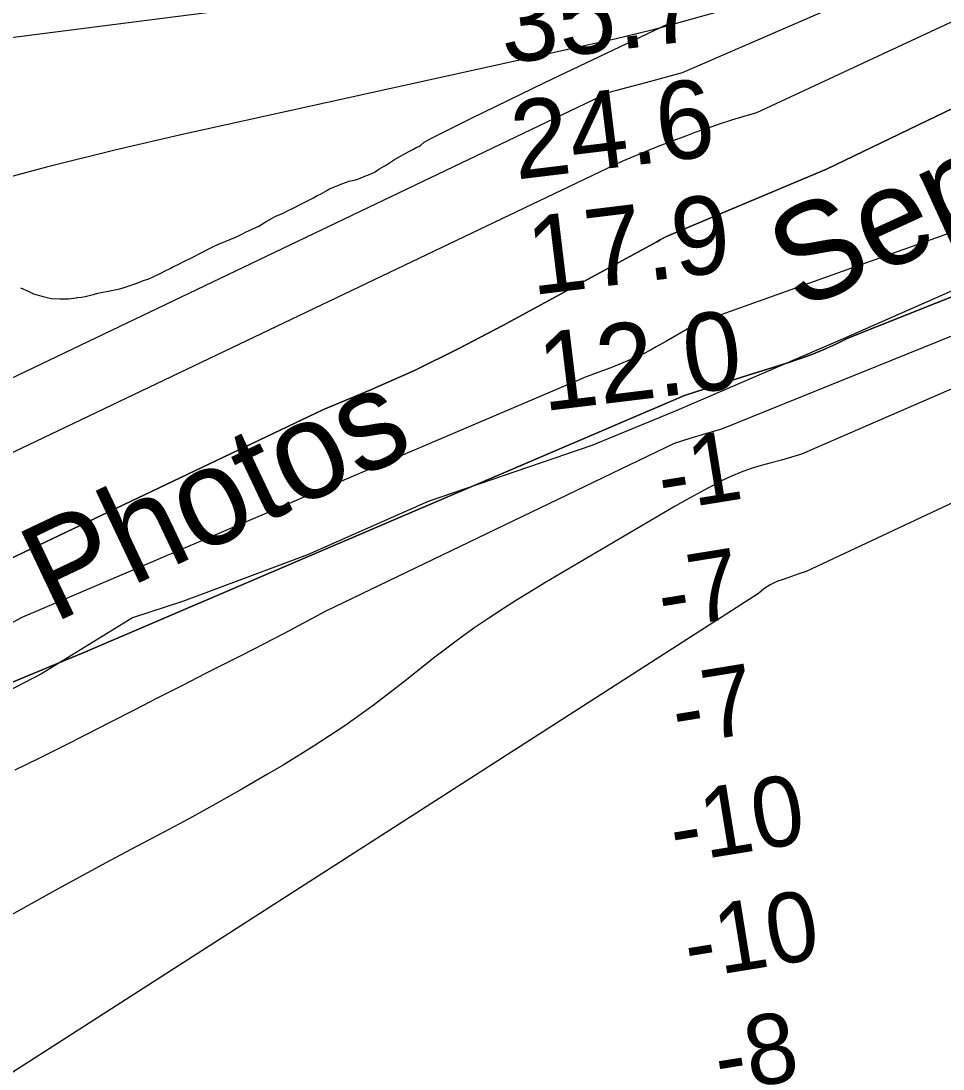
# Model space of a CAD drawing. Extents: x 3219052 to 3256913, y 800770 to 826146.
# Drawn here: x 3225585 to 3226376, y 815967 to 816866 of the extents above; entities that cross this region are included whole.
import ezdxf

# ---------------------------------------------------------------- set-up
doc = ezdxf.new("R2010")
doc.units = 0
for name, color, linetype in [('V-RIVR-EDGE', 7, 'Continuous'), ('V-RIVR-IDEN', 7, 'Continuous'), ('V-RIVR-RANG', 7, 'Continuous'), ('V-SITE-VEGE', 7, 'Continuous'), ('V-TOPO-DPTH', 7, 'Continuous'), ('V-TOPO-MAJR', 7, 'Continuous'), ('V-TOPO-MINR', 7, 'Continuous'), ('V-TOPO-WATR', 7, 'Continuous')]:
    doc.layers.add(name, color=color, linetype=linetype)

msp = doc.modelspace()

# ---------------------------------------------------------------- linework, layer by layer
at = {"layer": 'V-RIVR-EDGE'}
msp.add_lwpolyline([(3226556.52, 816710.45), (3226290.21, 816593.31), (3226147.48, 816531.94), (3226074.38, 816501.69), (3225933.86, 816453.79), (3225830.3, 816407.97), (3225724.14, 816368.24), (3225680.2, 816354.01), (3225602.27, 816305.95), (3225533.5, 816270.48)], dxfattribs=at)
at = {"layer": 'V-SITE-VEGE'}
for p, q in [((3226034.72, 816813.29), (3226145.41, 816865.92)), ((3225970.72, 816782.13), (3226034.72, 816813.29)), ((3225938.66, 816766.35), (3225970.72, 816782.13)), ((3225925.83, 816758.33), (3225927.66, 816759.53)), ((3225927.66, 816759.53), (3225930.66, 816761.91)), ((3225930.66, 816761.91), (3225933.66, 816763.78)), ((3225933.66, 816763.78), (3225938.66, 816766.35)), ((3225904.97, 816747.04), (3225917.98, 816754.22)), ((3225917.98, 816754.22), (3225920.82, 816755.59)), ((3225920.82, 816755.59), (3225924.32, 816757.64)), ((3225924.32, 816757.64), (3225925.83, 816758.33)), ((3225891.63, 816738.67), (3225898.14, 816742.6)), ((3225898.14, 816742.6), (3225904.97, 816747.04)), ((3225873.6, 816730.26), (3225881.12, 816733.36)), ((3225881.12, 816733.36), (3225885.13, 816734.74)), ((3225885.13, 816734.74), (3225888.46, 816736.63)), ((3225888.46, 816736.63), (3225891.63, 816738.67)), ((3225852.69, 816723.33), (3225855.87, 816724.54)), ((3225855.87, 816724.54), (3225859.88, 816726.25)), ((3225859.88, 816726.25), (3225866.23, 816728.5)), ((3225866.23, 816728.5), (3225870.42, 816729.39)), ((3225870.42, 816729.39), (3225873.6, 816730.26)), ((3225835.67, 816714.25), (3225838.84, 816716.13)), ((3225838.84, 816716.13), (3225841.68, 816717.5)), ((3225841.68, 816717.5), (3225847.51, 816720.92)), ((3225847.51, 816720.92), (3225848.85, 816721.61)), ((3225848.85, 816721.61), (3225852.19, 816722.98)), ((3225852.19, 816722.98), (3225852.69, 816723.33)), ((3225818.65, 816705.52), (3225825.82, 816709.28)), ((3225825.82, 816709.28), (3225835.67, 816714.25)), ((3225798.27, 816695.9), (3225803.11, 816698.47)), ((3225803.11, 816698.47), (3225810.13, 816701.4)), ((3225810.13, 816701.4), (3225812.8, 816702.77)), ((3225812.8, 816702.77), (3225818.65, 816705.52)), ((3225777.75, 816684.95), (3225785.6, 816688.38)), ((3225785.6, 816688.38), (3225788.6, 816689.93)), ((3225788.6, 816689.93), (3225791.77, 816691.8)), ((3225791.77, 816691.8), (3225794.94, 816693.85)), ((3225794.94, 816693.85), (3225797.61, 816695.39)), ((3225797.61, 816695.39), (3225798.27, 816695.9)), ((3225759.71, 816676.7), (3225769.4, 816680.66)), ((3225769.4, 816680.66), (3225774.75, 816683.23)), ((3225774.75, 816683.23), (3225777.75, 816684.95)), ((3225740.34, 816667.6), (3225744.51, 816669.99)), ((3225744.51, 816669.99), (3225747.52, 816671.2)), ((3225747.52, 816671.2), (3225750.35, 816672.74)), ((3225750.35, 816672.74), (3225756.54, 816675.49)), ((3225756.54, 816675.49), (3225759.71, 816676.7)), ((3225724.32, 816659.54), (3225727.15, 816661.08)), ((3225727.15, 816661.08), (3225730.33, 816662.46)), ((3225730.33, 816662.46), (3225733.16, 816663.83)), ((3225733.16, 816663.83), (3225737.34, 816666.23)), ((3225737.34, 816666.23), (3225740.34, 816667.6)), ((3225707.79, 816651.31), (3225712.64, 816653.55)), ((3225712.64, 816653.55), (3225715.46, 816655.42)), ((3225715.46, 816655.42), (3225719.31, 816657.14)), ((3225719.31, 816657.14), (3225724.32, 816659.54)), ((3225685.57, 816641.68), (3225688.92, 816643.06)), ((3225688.92, 816643.06), (3225694.27, 816644.63)), ((3225694.27, 816644.63), (3225698.11, 816646.34)), ((3225698.11, 816646.34), (3225705.12, 816649.77)), ((3225705.12, 816649.77), (3225707.79, 816651.31)), ((3225584.09, 816636.92), (3225590.67, 816634.3)), ((3225590.67, 816634.3), (3225595.39, 816632)), ((3225650.43, 816632.58), (3225662.15, 816634.72)), ((3225662.15, 816634.72), (3225669.35, 816636.31)), ((3225669.35, 816636.31), (3225673.87, 816637.7)), ((3225673.87, 816637.7), (3225685.57, 816641.68)), ((3225595.39, 816632), (3225598.42, 816631.03)), ((3225598.42, 816631.03), (3225602.46, 816629.89)), ((3225602.46, 816629.89), (3225610.54, 816627.96)), ((3225610.54, 816627.96), (3225617.75, 816627.54)), ((3225617.75, 816627.54), (3225625.31, 816627.62)), ((3225625.31, 816627.62), (3225632.18, 816628.53)), ((3225632.18, 816628.53), (3225632.68, 816628.7)), ((3225632.68, 816628.7), (3225636.37, 816629.08)), ((3225636.37, 816629.08), (3225639.55, 816629.62)), ((3225639.55, 816629.62), (3225647.58, 816631.55)), ((3225647.58, 816631.55), (3225650.43, 816632.58))]:
    msp.add_line(p, q, dxfattribs=at)
at = {"layer": 'V-TOPO-DPTH'}
for points in [[(3225414.89, 816328.2), (3225844.03, 816532.73), (3225883.31, 816549.02), (3225922.15, 816566.27), (3225960.31, 816584.96), (3225998.03, 816604.61), (3226130.21, 816676.63), (3226133.02, 816678.25), (3226136.16, 816679.95), (3226139.07, 816681.31), (3226275.82, 816738.95), (3227380.37, 817270.78)], [(3225435.05, 816239.92), (3225639.8, 816324.85), (3226153.99, 816544.75), (3226181.3, 816553.52), (3226208.65, 816562.15), (3226241.82, 816572.46), (3226252.54, 816576.04), (3226263.15, 816579.92), (3226273.58, 816584.24), (3226283.9, 816588.85), (3226294.03, 816593.88), (3226942.91, 816851.8)], [(3226942.91, 816851.8), (3226294.03, 816593.88), (3226283.9, 816588.85), (3226273.58, 816584.24), (3226263.15, 816579.92), (3226252.54, 816576.04), (3226241.82, 816572.46), (3226208.65, 816562.15), (3226181.3, 816553.52), (3226153.99, 816544.75), (3225639.8, 816324.85), (3225435.05, 816239.92)], [(3226893.77, 816771.94), (3226254.4, 816494.24), (3226245.74, 816491.78), (3226237.07, 816489.35), (3226228.39, 816486.95), (3226219.7, 816484.58), (3226211.11, 816481.97), (3226202.66, 816479), (3226194.4, 816475.52), (3226186.28, 816471.69), (3226183.32, 816470.17), (3226173.86, 816465.24), (3226164.46, 816460.19), (3226155.16, 816454.98), (3226145.92, 816449.65), (3226034.23, 816383.98), (3226022, 816376.65), (3226009.86, 816369.19), (3225997.84, 816361.52), (3225985.91, 816353.72), (3225974.15, 816345.67), (3225962.52, 816337.43), (3225951.11, 816328.9), (3225939.84, 816320.17), (3225912.92, 816298.77), (3225887.93, 816279.74), (3225862.44, 816261.44), (3225836.2, 816244.22), (3225809.47, 816227.72), (3225796.24, 816219.93), (3225774.01, 816207.05), (3225751.65, 816194.38), (3225729.13, 816182.03), (3225706.48, 816169.89), (3225683.78, 816157.86), (3225661.11, 816145.75), (3225638.5, 816133.54), (3225615.93, 816121.26), (3224931.3, 815740.25)], [(3226893.77, 816771.94), (3226254.4, 816494.24), (3226245.74, 816491.78), (3226237.07, 816489.35), (3226228.39, 816486.95), (3226219.7, 816484.58), (3226211.11, 816481.97), (3226202.66, 816479), (3226194.4, 816475.52), (3226186.28, 816471.69), (3226183.32, 816470.17), (3226173.86, 816465.24), (3226164.46, 816460.19), (3226155.16, 816454.98), (3226145.92, 816449.65), (3226034.23, 816383.98), (3226022, 816376.65), (3226009.86, 816369.19), (3225997.84, 816361.52), (3225985.91, 816353.72), (3225974.15, 816345.67), (3225962.52, 816337.43), (3225951.11, 816328.9), (3225939.84, 816320.17), (3225912.92, 816298.77), (3225887.93, 816279.74), (3225862.44, 816261.44), (3225836.2, 816244.22), (3225809.47, 816227.72), (3225796.24, 816219.93), (3225774.01, 816207.05), (3225751.65, 816194.38), (3225729.13, 816182.03), (3225706.48, 816169.89), (3225683.78, 816157.86), (3225661.11, 816145.75), (3225638.5, 816133.54), (3225615.93, 816121.26), (3224931.3, 815740.25)]]:
    msp.add_lwpolyline(points, dxfattribs=at)
at = {"layer": 'V-TOPO-MAJR'}
for points in [[(3225826.99, 816942.19), (3225358.73, 816831.88), (3225353.88, 816830.73), (3225349.04, 816829.55), (3225338.53, 816826.97), (3225338.06, 816826.56), (3225337.84, 816826.14), (3225338, 816825.69), (3225338.42, 816825.23), (3225339.8, 816824.76), (3225342.63, 816824.1), (3225344.07, 816823.9), (3225351.92, 816823.15), (3225354.85, 816823.04), (3225357.77, 816823.29), (3225373.93, 816825.62), (3225383.48, 816826.98), (3225393.02, 816828.31), (3225402.58, 816829.58), (3225412.14, 816830.83), (3226064.38, 816914.38)], [(3226187.97, 816875.05), (3226136.53, 816860.92), (3226125.97, 816858.11), (3226115.38, 816855.41), (3226104.76, 816852.86), (3226094.11, 816850.43), (3225724.25, 816768.79), (3225665.19, 816755.07), (3225606.35, 816740.51), (3225547.84, 816724.67)]]:
    msp.add_lwpolyline(points, dxfattribs=at)
at = {"layer": 'V-TOPO-MINR'}
for points in [[(3227380.37, 817270.78), (3226275.82, 816738.95), (3226139.07, 816681.31), (3226136.16, 816679.95), (3226133.02, 816678.25), (3226130.21, 816676.63), (3225998.03, 816604.61), (3225960.31, 816584.96), (3225922.15, 816566.27), (3225883.31, 816549.02), (3225844.03, 816532.73), (3225414.89, 816328.2)], [(3226896.77, 817144.39), (3226152.02, 816821.42), (3226120.61, 816812.75), (3226089.11, 816804.46), (3225441.46, 816495.05), (3225419.12, 816488.77), (3225396.7, 816482.84), (3224771.09, 816192.45), (3224740.17, 816182.94), (3224332.43, 816001.55), (3224293.96, 815985.45), (3224176.45, 815938.48), (3224136.02, 815922.49), (3224095.52, 815906.69), (3224060.2, 815893.19)], [(3226900.74, 817106.26), (3226215.63, 816787.16), (3226205, 816783.97), (3226194.38, 816780.72), (3226183.8, 816777.35), (3226173.29, 816773.8), (3226162.81, 816770.13), (3226155.63, 816767.54), (3226141.66, 816762.33), (3226127.76, 816756.92), (3226113.99, 816751.2), (3226100.31, 816745.28), (3225468.39, 816443.81)], [(3226925.25, 816877.93), (3226165.03, 816606.87), (3226156.25, 816601.59), (3226147.42, 816596.4), (3226138.51, 816591.34), (3226129.56, 816586.36), (3226124.68, 816583.7), (3226118.07, 816580.26), (3226111.37, 816577), (3226104.54, 816574), (3226097.63, 816571.18), (3226090.65, 816568.52), (3226083.67, 816565.88), (3226076.67, 816563.28), (3226069.66, 816560.7), (3225585.28, 816354.19), (3225571.41, 816346.88)], [(3226931.43, 816817.11), (3226185.66, 816515.76), (3226172.09, 816511.79), (3226158.54, 816507.74), (3226145.03, 816503.57), (3225846.16, 816359.72), (3225810.4, 816340.65), (3225774.39, 816322.03), (3225742.92, 816306.16), (3225722.47, 816295.8), (3225702.05, 816285.39), (3225681.66, 816274.91), (3225661.29, 816264.39), (3225640.89, 816253.93), (3225620.43, 816243.6), (3225599.87, 816233.46), (3225579.24, 816223.45)], [(3226893.77, 816771.94), (3226254.4, 816494.24), (3226245.74, 816491.78), (3226237.07, 816489.35), (3226228.39, 816486.95), (3226219.7, 816484.58), (3226211.11, 816481.97), (3226202.66, 816479), (3226194.4, 816475.52), (3226186.28, 816471.69), (3226183.32, 816470.17), (3226173.86, 816465.24), (3226164.46, 816460.19), (3226155.16, 816454.98), (3226145.92, 816449.65), (3226034.23, 816383.98), (3226022, 816376.65), (3226009.86, 816369.19), (3225997.84, 816361.52), (3225985.91, 816353.72), (3225974.15, 816345.67), (3225962.52, 816337.43), (3225951.11, 816328.9), (3225939.84, 816320.17), (3225912.92, 816298.77), (3225887.93, 816279.74), (3225862.44, 816261.44), (3225836.2, 816244.22), (3225809.47, 816227.72), (3225796.24, 816219.93), (3225774.01, 816207.05), (3225751.65, 816194.38), (3225729.13, 816182.03), (3225706.48, 816169.89), (3225683.78, 816157.86), (3225661.11, 816145.75), (3225638.5, 816133.54), (3225615.93, 816121.26), (3224931.3, 815740.25)], [(3226852.52, 816672.62), (3226258.26, 816393.72), (3226251.99, 816391.62), (3226245.74, 816389.49), (3226239.5, 816387.31), (3226233.28, 816385.09), (3226227.44, 816382.35), (3226222.05, 816379), (3226217.35, 816374.74), (3225469.38, 815895.07), (3224836.76, 815589.56)]]:
    msp.add_lwpolyline(points, dxfattribs=at)
at = {"layer": 'V-TOPO-WATR'}
msp.add_lwpolyline([(3226942.91, 816851.8), (3226294.03, 816593.88), (3226283.9, 816588.85), (3226273.58, 816584.24), (3226263.15, 816579.92), (3226252.54, 816576.04), (3226241.82, 816572.46), (3226208.65, 816562.15), (3226181.3, 816553.52), (3226153.99, 816544.75), (3225639.8, 816324.85), (3225435.05, 816239.92)], dxfattribs=at)

# ---------------------------------------------------------------- texts
at = {"layer": 'V-RIVR-IDEN'}
for s, rotation, p in [(' September', 24.61242, (3226223.83, 816603.88)), ('Photos', 25.38791, (3225612.29, 816348.99))]:
    msp.add_text(s, height=83, rotation=rotation, dxfattribs=at).set_placement(p)
at = {"layer": 'V-RIVR-RANG'}
for s, height, rotation, p in [('35.7', 67, 6.92833, (3225998.97, 816829.25)), ('24.6', 67, 6.92833, (3226009.43, 816729.79)), ('17.9', 67, 6.92833, (3226023.31, 816630.74)), ('12.0', 67, 6.92833, (3226032.99, 816531.18)), ('-1', 60, 9.19906, (3226135.51, 816445.19)), ('-7', 60, 9.19906, (3226135.45, 816343.95)), ('-7', 60, 9.19906, (3226147.75, 816244.71)), ('-10', 60, 9.19906, (3226145.83, 816143.16)), ('-10', 60, 9.19906, (3226158.13, 816043.92)), ('-8', 60, 9.19906, (3226184.19, 815946.91))]:
    msp.add_text(s, height=height, rotation=rotation, dxfattribs=at).set_placement(p)

doc.saveas('drawing.dxf')
